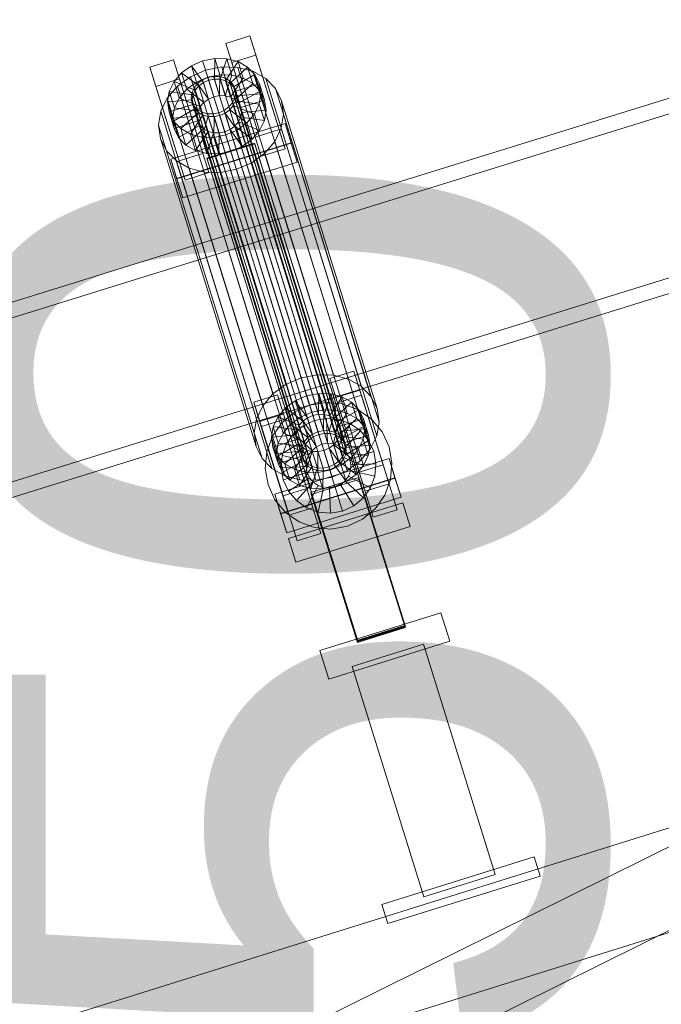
# Model space of a CAD drawing. Header units: millimetres. Extents: x -2233 to 61924, y -68080 to 6847.
# Tile 759 of 1056: x 19067 to 19324, y 1523 to 1918. Entities that reach past the tile are written whole.
import ezdxf

# ---------------------------------------------------------------- set-up
doc = ezdxf.new("R2010")
doc.units = ezdxf.units.MM
doc.layers.add('COTAS_P', color=1, linetype='Continuous', lineweight=0)
doc.layers.add('lateral_C02', color=7, linetype='Continuous', lineweight=0)
doc.dimstyles.new('R19_100', dxfattribs={"dimtxt": 250, "dimasz": 150, "dimexe": 150, "dimexo": 80, "dimgap": 100, "dimtad": 1, "dimtih": 1, "dimtoh": 1, "dimdsep": 46, "dimcen": 0.09, "dimadec": 0, "dimazin": 0, "dimtfac": 1, "dimtdec": 4, "dimtofl": 0, "dimtmove": 0, "dimatfit": 3, "dimfxl": 1, "dimtolj": 1, "dimtzin": 0, "dimarcsym": 0})

# ---------------------------------------------------------------- blocks, each defined once
blk = doc.blocks.new('DIM_R28_4')
at = {"layer": 'COTAS_P'}
for p, q in [((15248.37, 1279.09), (24311.82, 4109.09)), ((24311.82, 4109.09), (24155.23, 4107.34)), ((24311.82, 4109.09), (24182.05, 4021.43)), ((24580.07, 3250), (24311.82, 4109.09)), ((15248.37, 1279.09), (15378.14, 1366.76)), ((15248.37, 1279.09), (15404.97, 1280.85)), ((15516.62, 420), (15248.37, 1279.09))]:
    blk.add_line(p, q, dxfattribs=at)
blk.add_text('9495 P', height=250, rotation=17.3406, dxfattribs=at).set_placement((19750.29, 2789.55))
blk = doc.blocks.new('DIM_R28_20')
at = {"layer": 'COTAS_P'}
for p, q in [((19000, 2250), (19400, 2250)), ((19400, 2250), (19355, 2100)), ((19400, 0), (19400, 2250)), ((19400, 2250), (19445, 2100)), ((19400, 0), (19355, 150)), ((19400, 0), (19445, 150)), ((19000, 0), (19400, 0))]:
    blk.add_line(p, q, dxfattribs=at)
blk.add_text('2250 P', height=250, rotation=90, dxfattribs=at).set_placement((19300, 1125))

msp = doc.modelspace()

# ---------------------------------------------------------------- linework, layer by layer
at = {"layer": 'lateral_C02'}
for p, q in [((20096.643, 2125.293), (19160.686, 1834.799)), ((19162.465, 1829.068), (20098.422, 2119.563)), ((19181.088, 1769.063), (20117.046, 2059.557)), ((20118.824, 2053.827), (19182.867, 1763.333)), ((19149.359, 1908.242), (19158.904, 1911.223)), ((19158.904, 1911.223), (19161.284, 1903.554)), ((19170.655, 1873.7), (19158.904, 1911.223)), ((19151.739, 1900.573), (19149.359, 1908.242)), ((19149.359, 1908.242), (19161.109, 1870.72)), ((19118.813, 1898.705), (19128.359, 1901.685)), ((19128.359, 1901.685), (19130.739, 1894.016)), ((19140.109, 1864.163), (19128.359, 1901.685)), ((19135.472, 1899.317), (19140.008, 1901.289)), ((19140.008, 1901.289), (19144.86, 1902.249)), ((19142.456, 1893.472), (19140.008, 1901.289)), ((19140.008, 1901.289), (19142.048, 1894.716)), ((19144.754, 1893.927), (19144.86, 1902.249)), ((19144.86, 1902.249), (19149.699, 1902.131)), ((19144.86, 1902.249), (19146.901, 1895.675)), ((19147.046, 1893.871), (19149.699, 1902.131)), ((19149.176, 1893.308), (19154.195, 1900.943)), ((19149.699, 1902.131), (19154.195, 1900.943)), ((19149.699, 1902.131), (19151.739, 1895.557)), ((19161.284, 1903.554), (19151.739, 1900.573)), ((19154.195, 1900.943), (19158.04, 1898.767)), ((19154.195, 1900.943), (19156.235, 1894.37)), ((19161.284, 1903.554), (19173.035, 1866.031)), ((19121.193, 1891.036), (19118.813, 1898.705)), ((19118.813, 1898.705), (19130.564, 1861.182)), ((19131.563, 1896.468), (19135.472, 1899.317)), ((19135.098, 1894.891), (19141.161, 1897.527)), ((19140.307, 1892.538), (19135.472, 1899.317)), ((19135.472, 1899.317), (19137.512, 1892.744)), ((19141.161, 1897.527), (19147.648, 1898.81)), ((19141.161, 1897.527), (19179.416, 1774.273)), ((19147.648, 1898.81), (19154.117, 1898.653)), ((19147.648, 1898.81), (19185.903, 1775.556)), ((19150.997, 1892.277), (19158.04, 1898.767)), ((19163.489, 1863.051), (19151.739, 1900.573)), ((19154.117, 1898.653), (19160.127, 1897.065)), ((19154.117, 1898.653), (19192.372, 1775.398)), ((19158.04, 1898.767), (19160.974, 1895.751)), ((19158.04, 1898.767), (19160.08, 1892.194)), ((19160.127, 1897.065), (19165.268, 1894.156)), ((19160.127, 1897.065), (19198.382, 1773.81)), ((19130.739, 1894.016), (19121.193, 1891.036)), ((19128.546, 1892.935), (19131.563, 1896.468)), ((19129.872, 1891.082), (19135.098, 1894.891)), ((19130.739, 1894.016), (19142.489, 1856.494)), ((19138.456, 1891.188), (19131.563, 1896.468)), ((19131.563, 1896.468), (19133.603, 1889.894)), ((19135.098, 1894.891), (19173.353, 1771.637)), ((19142.048, 1894.716), (19137.512, 1892.744)), ((19138.115, 1892.284), (19139.967, 1893.634)), ((19139.967, 1893.634), (19142.116, 1894.568)), ((19139.967, 1893.634), (19184.343, 1750.658)), ((19142.456, 1893.472), (19140.307, 1892.538)), ((19146.901, 1895.675), (19142.048, 1894.716)), ((19142.048, 1894.716), (19144.496, 1886.898)), ((19142.116, 1894.568), (19144.414, 1895.022)), ((19142.116, 1894.568), (19186.491, 1751.592)), ((19144.754, 1893.927), (19142.456, 1893.472)), ((19144.496, 1886.898), (19142.456, 1893.472)), ((19144.414, 1895.022), (19146.706, 1894.966)), ((19144.414, 1895.022), (19188.79, 1752.047)), ((19147.046, 1893.871), (19144.754, 1893.927)), ((19146.795, 1887.353), (19144.754, 1893.927)), ((19146.706, 1894.966), (19148.836, 1894.404)), ((19146.706, 1894.966), (19191.082, 1751.991)), ((19146.901, 1895.675), (19146.795, 1887.353)), ((19151.739, 1895.557), (19146.901, 1895.675)), ((19149.176, 1893.308), (19147.046, 1893.871)), ((19149.087, 1887.297), (19147.046, 1893.871)), ((19148.836, 1894.404), (19150.657, 1893.373)), ((19148.836, 1894.404), (19193.211, 1751.428)), ((19151.739, 1895.557), (19149.087, 1887.297)), ((19150.997, 1892.277), (19149.176, 1893.308)), ((19151.216, 1886.735), (19149.176, 1893.308)), ((19150.657, 1893.373), (19152.047, 1891.944)), ((19150.657, 1893.373), (19195.033, 1750.398)), ((19156.235, 1894.37), (19151.216, 1886.735)), ((19156.235, 1894.37), (19151.739, 1895.557)), ((19152.387, 1890.849), (19160.974, 1895.751)), ((19160.08, 1892.194), (19156.235, 1894.37)), ((19160.974, 1895.751), (19162.795, 1892.1)), ((19160.974, 1895.751), (19163.014, 1889.177)), ((19165.268, 1894.156), (19169.189, 1890.123)), ((19165.268, 1894.156), (19203.522, 1770.901)), ((19132.944, 1853.513), (19121.193, 1891.036)), ((19125.838, 1886.359), (19129.872, 1891.082)), ((19126.627, 1888.959), (19128.546, 1892.935)), ((19137.026, 1889.515), (19128.546, 1892.935)), ((19128.546, 1892.935), (19130.586, 1886.361)), ((19129.872, 1891.082), (19168.126, 1767.827)), ((19133.603, 1889.894), (19130.586, 1886.361)), ((19137.512, 1892.744), (19133.603, 1889.894)), ((19133.603, 1889.894), (19140.496, 1884.615)), ((19135.777, 1888.727), (19136.686, 1890.61)), ((19137.026, 1889.515), (19136.117, 1887.631)), ((19136.686, 1890.61), (19138.115, 1892.284)), ((19136.686, 1890.61), (19181.062, 1747.635)), ((19138.456, 1891.188), (19137.026, 1889.515)), ((19139.067, 1882.941), (19137.026, 1889.515)), ((19137.512, 1892.744), (19142.348, 1885.964)), ((19138.115, 1892.284), (19182.491, 1749.308)), ((19140.307, 1892.538), (19138.456, 1891.188)), ((19140.496, 1884.615), (19138.456, 1891.188)), ((19142.348, 1885.964), (19140.307, 1892.538)), ((19152.387, 1890.849), (19150.997, 1892.277)), ((19153.038, 1885.704), (19150.997, 1892.277)), ((19152.047, 1891.944), (19152.91, 1890.215)), ((19152.047, 1891.944), (19196.422, 1748.969)), ((19153.25, 1889.119), (19152.387, 1890.849)), ((19154.427, 1884.275), (19152.387, 1890.849)), ((19152.91, 1890.215), (19153.187, 1888.302)), ((19197.285, 1747.239), (19152.91, 1890.215)), ((19160.08, 1892.194), (19153.038, 1885.704)), ((19162.795, 1892.1), (19153.25, 1889.119)), ((19153.25, 1889.119), (19155.29, 1882.545)), ((19153.528, 1887.207), (19153.25, 1889.119)), ((19163.014, 1889.177), (19154.427, 1884.275)), ((19163.014, 1889.177), (19160.08, 1892.194)), ((19164.836, 1885.526), (19162.795, 1892.1)), ((19162.795, 1892.1), (19163.381, 1888.062)), ((19164.836, 1885.526), (19163.014, 1889.177)), ((19169.189, 1890.123), (19171.625, 1885.242)), ((19169.189, 1890.123), (19207.444, 1766.869)), ((19123.273, 1881.043), (19125.838, 1886.359)), ((19125.838, 1886.359), (19164.093, 1763.104)), ((19125.937, 1884.811), (19126.627, 1888.959)), ((19135.791, 1885.666), (19125.937, 1884.811)), ((19136.117, 1887.631), (19126.627, 1888.959)), ((19126.627, 1888.959), (19128.667, 1882.385)), ((19130.586, 1886.361), (19128.667, 1882.385)), ((19130.586, 1886.361), (19139.067, 1882.941)), ((19135.451, 1886.762), (19135.777, 1888.727)), ((19135.728, 1884.85), (19135.451, 1886.762)), ((19135.451, 1886.762), (19179.826, 1743.787)), ((19135.777, 1888.727), (19180.153, 1745.751)), ((19136.117, 1887.631), (19135.791, 1885.666)), ((19137.831, 1879.093), (19135.791, 1885.666)), ((19135.791, 1885.666), (19136.068, 1883.754)), ((19138.158, 1881.058), (19136.117, 1887.631)), ((19140.496, 1884.615), (19142.348, 1885.964)), ((19142.348, 1885.964), (19144.496, 1886.898)), ((19144.496, 1886.898), (19146.795, 1887.353)), ((19146.795, 1887.353), (19149.087, 1887.297)), ((19149.087, 1887.297), (19151.216, 1886.735)), ((19151.216, 1886.735), (19153.038, 1885.704)), ((19152.861, 1886.337), (19151.952, 1884.454)), ((19152.292, 1883.359), (19153.201, 1885.242)), ((19153.187, 1888.302), (19152.861, 1886.337)), ((19152.861, 1886.337), (19197.236, 1743.362)), ((19153.038, 1885.704), (19154.427, 1884.275)), ((19153.187, 1888.302), (19197.563, 1745.327)), ((19153.201, 1885.242), (19153.528, 1887.207)), ((19153.201, 1885.242), (19162.691, 1883.915)), ((19155.241, 1878.668), (19153.201, 1885.242)), ((19153.528, 1887.207), (19163.381, 1888.062)), ((19155.568, 1880.633), (19153.528, 1887.207)), ((19155.29, 1882.545), (19164.836, 1885.526)), ((19163.381, 1888.062), (19162.691, 1883.915)), ((19163.381, 1888.062), (19165.422, 1881.489)), ((19165.422, 1881.489), (19164.836, 1885.526)), ((19171.625, 1885.242), (19172.408, 1879.845)), ((19209.88, 1761.988), (19171.625, 1885.242)), ((19125.937, 1884.811), (19127.977, 1878.237)), ((19126.523, 1880.774), (19125.937, 1884.811)), ((19136.068, 1883.754), (19126.523, 1880.774)), ((19128.667, 1882.385), (19127.977, 1878.237)), ((19136.931, 1882.025), (19128.344, 1877.122)), ((19128.667, 1882.385), (19138.158, 1881.058)), ((19136.591, 1883.12), (19135.728, 1884.85)), ((19135.728, 1884.85), (19180.104, 1741.874)), ((19138.108, 1877.181), (19136.068, 1883.754)), ((19136.068, 1883.754), (19136.931, 1882.025)), ((19137.981, 1881.691), (19136.591, 1883.12)), ((19136.591, 1883.12), (19180.967, 1740.145)), ((19138.971, 1875.451), (19136.931, 1882.025)), ((19136.931, 1882.025), (19138.321, 1880.596)), ((19139.802, 1880.661), (19137.981, 1881.691)), ((19137.981, 1881.691), (19182.356, 1738.716)), ((19138.158, 1881.058), (19139.067, 1882.941)), ((19139.067, 1882.941), (19140.496, 1884.615)), ((19148.671, 1881.431), (19146.522, 1880.497)), ((19150.523, 1882.78), (19148.671, 1881.431)), ((19148.671, 1881.431), (19193.046, 1738.455)), ((19149.011, 1880.335), (19150.863, 1881.685)), ((19151.952, 1884.454), (19150.523, 1882.78)), ((19150.523, 1882.78), (19194.898, 1739.805)), ((19150.863, 1881.685), (19152.292, 1883.359)), ((19150.863, 1881.685), (19157.755, 1876.405)), ((19152.903, 1875.111), (19150.863, 1881.685)), ((19151.952, 1884.454), (19196.327, 1741.479)), ((19152.292, 1883.359), (19160.772, 1879.938)), ((19154.332, 1876.785), (19152.292, 1883.359)), ((19154.427, 1884.275), (19155.29, 1882.545)), ((19155.29, 1882.545), (19155.568, 1880.633)), ((19165.422, 1881.489), (19155.568, 1880.633)), ((19162.691, 1883.915), (19160.772, 1879.938)), ((19162.691, 1883.915), (19164.732, 1877.341)), ((19164.732, 1877.341), (19165.422, 1881.489)), ((19122.351, 1875.498), (19123.273, 1881.043)), ((19123.273, 1881.043), (19161.528, 1757.789)), ((19126.523, 1880.774), (19128.563, 1874.2)), ((19128.344, 1877.122), (19126.523, 1880.774)), ((19127.977, 1878.237), (19137.831, 1879.093)), ((19127.977, 1878.237), (19128.563, 1874.2)), ((19138.321, 1880.596), (19131.278, 1874.106)), ((19140.142, 1879.565), (19135.124, 1871.93)), ((19137.831, 1879.093), (19138.158, 1881.058)), ((19138.108, 1877.181), (19137.831, 1879.093)), ((19140.361, 1874.022), (19138.321, 1880.596)), ((19138.321, 1880.596), (19140.142, 1879.565)), ((19142.272, 1879.002), (19139.619, 1870.742)), ((19141.932, 1880.098), (19139.802, 1880.661)), ((19139.802, 1880.661), (19184.178, 1737.685)), ((19142.183, 1872.991), (19140.142, 1879.565)), ((19140.142, 1879.565), (19142.272, 1879.002)), ((19144.224, 1880.042), (19141.932, 1880.098)), ((19141.932, 1880.098), (19186.307, 1737.123)), ((19144.312, 1872.429), (19142.272, 1879.002)), ((19142.272, 1879.002), (19144.564, 1878.947)), ((19146.522, 1880.497), (19144.224, 1880.042)), ((19144.224, 1880.042), (19188.599, 1737.067)), ((19144.564, 1878.947), (19144.458, 1870.624)), ((19144.564, 1878.947), (19146.862, 1879.401)), ((19146.604, 1872.373), (19144.564, 1878.947)), ((19146.522, 1880.497), (19190.898, 1737.521)), ((19146.862, 1879.401), (19149.011, 1880.335)), ((19146.862, 1879.401), (19149.31, 1871.584)), ((19148.903, 1872.828), (19146.862, 1879.401)), ((19149.011, 1880.335), (19153.846, 1873.556)), ((19151.051, 1873.762), (19149.011, 1880.335)), ((19155.241, 1878.668), (19154.332, 1876.785)), ((19155.568, 1880.633), (19155.241, 1878.668)), ((19164.732, 1877.341), (19155.241, 1878.668)), ((19160.772, 1879.938), (19157.755, 1876.405)), ((19160.772, 1879.938), (19162.813, 1873.365)), ((19162.813, 1873.365), (19164.732, 1877.341)), ((19172.408, 1879.845), (19171.486, 1874.3)), ((19172.408, 1879.845), (19210.663, 1756.591)), ((19123.134, 1870.101), (19122.351, 1875.498)), ((19122.351, 1875.498), (19160.605, 1752.244)), ((19127.21, 1861.852), (19173.029, 1876.158)), ((19128.344, 1877.122), (19130.385, 1870.549)), ((19131.278, 1874.106), (19128.344, 1877.122)), ((19128.563, 1874.2), (19138.108, 1877.181)), ((19128.563, 1874.2), (19130.385, 1870.549)), ((19130.385, 1870.549), (19138.971, 1875.451)), ((19131.278, 1874.106), (19133.318, 1867.532)), ((19135.124, 1871.93), (19131.278, 1874.106)), ((19133.318, 1867.532), (19140.361, 1874.022)), ((19138.971, 1875.451), (19138.108, 1877.181)), ((19140.361, 1874.022), (19138.971, 1875.451)), ((19142.183, 1872.991), (19140.361, 1874.022)), ((19151.051, 1873.762), (19148.903, 1872.828)), ((19153.846, 1873.556), (19149.31, 1871.584)), ((19152.903, 1875.111), (19151.051, 1873.762)), ((19155.886, 1866.982), (19151.051, 1873.762)), ((19154.332, 1876.785), (19152.903, 1875.111)), ((19159.796, 1869.832), (19152.903, 1875.111)), ((19157.755, 1876.405), (19153.846, 1873.556)), ((19153.846, 1873.556), (19155.886, 1866.982)), ((19162.813, 1873.365), (19154.332, 1876.785)), ((19157.755, 1876.405), (19159.796, 1869.832)), ((19159.796, 1869.832), (19162.813, 1873.365)), ((19170.655, 1873.7), (19161.109, 1870.72)), ((19171.486, 1874.3), (19168.92, 1868.985)), ((19173.035, 1866.031), (19170.655, 1873.7)), ((19171.486, 1874.3), (19209.74, 1751.046)), ((19173.029, 1876.158), (19175.409, 1868.489)), ((19175.477, 1868.341), (19173.029, 1876.158)), ((19125.569, 1865.22), (19123.134, 1870.101)), ((19123.134, 1870.101), (19161.389, 1746.847)), ((19130.385, 1870.549), (19133.318, 1867.532)), ((19135.124, 1871.93), (19137.164, 1865.356)), ((19139.619, 1870.742), (19135.124, 1871.93)), ((19137.164, 1865.356), (19142.183, 1872.991)), ((19139.619, 1870.742), (19141.659, 1864.169)), ((19144.458, 1870.624), (19139.619, 1870.742)), ((19141.659, 1864.169), (19144.312, 1872.429)), ((19144.312, 1872.429), (19142.183, 1872.991)), ((19146.604, 1872.373), (19144.312, 1872.429)), ((19149.31, 1871.584), (19144.458, 1870.624)), ((19144.458, 1870.624), (19146.498, 1864.051)), ((19146.498, 1864.051), (19146.604, 1872.373)), ((19148.903, 1872.828), (19146.604, 1872.373)), ((19151.351, 1865.01), (19148.903, 1872.828)), ((19149.31, 1871.584), (19151.351, 1865.01)), ((19155.886, 1866.982), (19159.796, 1869.832)), ((19161.109, 1870.72), (19163.489, 1863.051)), ((19175.409, 1868.489), (19129.591, 1854.182)), ((19175.477, 1868.341), (19129.658, 1854.034)), ((19133.318, 1867.532), (19137.164, 1865.356)), ((19137.164, 1865.356), (19141.659, 1864.169)), ((19141.726, 1862.311), (19160.817, 1868.273)), ((19160.893, 1868.029), (19141.802, 1862.068)), ((19151.351, 1865.01), (19155.886, 1866.982)), ((19160.817, 1868.273), (19160.893, 1868.029)), ((19221.21, 1674.868), (19160.817, 1868.273)), ((19160.893, 1868.029), (19221.286, 1674.624)), ((19163.489, 1863.051), (19173.035, 1866.031)), ((19168.92, 1868.985), (19164.887, 1864.262)), ((19168.92, 1868.985), (19207.175, 1745.73)), ((19175.409, 1868.489), (19177.857, 1860.672)), ((19177.857, 1860.672), (19175.477, 1868.341)), ((19129.491, 1861.188), (19125.569, 1865.22)), ((19125.569, 1865.22), (19163.824, 1741.966)), ((19129.591, 1854.182), (19127.21, 1861.852)), ((19127.21, 1861.852), (19129.658, 1854.034)), ((19140.109, 1864.163), (19130.564, 1861.182)), ((19142.489, 1856.494), (19140.109, 1864.163)), ((19141.659, 1864.169), (19146.498, 1864.051)), ((19141.802, 1862.068), (19141.726, 1862.311)), ((19202.119, 1668.906), (19141.726, 1862.311)), ((19202.195, 1668.663), (19141.802, 1862.068)), ((19146.498, 1864.051), (19151.351, 1865.01)), ((19164.887, 1864.262), (19159.661, 1860.452)), ((19164.887, 1864.262), (19203.142, 1741.007)), ((19134.632, 1858.279), (19129.491, 1861.188)), ((19129.491, 1861.188), (19167.746, 1737.933)), ((19130.564, 1861.182), (19132.944, 1853.513)), ((19132.039, 1846.365), (19177.857, 1860.672)), ((19140.642, 1856.691), (19134.632, 1858.279)), ((19134.632, 1858.279), (19172.887, 1735.024)), ((19153.597, 1857.816), (19147.11, 1856.533)), ((19159.661, 1860.452), (19153.597, 1857.816)), ((19153.597, 1857.816), (19191.852, 1734.562)), ((19159.661, 1860.452), (19197.915, 1737.198)), ((19132.039, 1846.365), (19129.591, 1854.182)), ((19129.658, 1854.034), (19132.039, 1846.365)), ((19132.944, 1853.513), (19142.489, 1856.494)), ((19147.11, 1856.533), (19140.642, 1856.691)), ((19140.642, 1856.691), (19178.896, 1733.436)), ((19147.11, 1856.533), (19185.365, 1733.279)), ((19160.686, 1834.799), (18224.729, 1544.304)), ((19181.088, 1769.063), (19160.686, 1834.799)), ((19160.686, 1834.799), (19162.465, 1829.068)), ((18226.507, 1538.574), (19162.465, 1829.068)), ((19162.465, 1829.068), (19182.867, 1763.333)), ((19185.903, 1775.556), (19179.416, 1774.273)), ((19192.372, 1775.398), (19185.903, 1775.556)), ((19191.014, 1774.032), (19200.559, 1777.012)), ((19198.382, 1773.81), (19192.372, 1775.398)), ((19200.559, 1777.012), (19202.94, 1769.343)), ((19212.31, 1739.49), (19200.559, 1777.012)), ((19173.353, 1771.637), (19168.126, 1767.827)), ((19179.416, 1774.273), (19173.353, 1771.637)), ((19193.394, 1766.363), (19191.014, 1774.032)), ((19191.014, 1774.032), (19202.764, 1736.509)), ((19203.522, 1770.901), (19198.382, 1773.81)), ((19207.444, 1766.869), (19203.522, 1770.901)), ((18245.131, 1478.568), (19181.088, 1769.063)), ((19160.468, 1764.494), (19170.014, 1767.475)), ((19168.126, 1767.827), (19164.093, 1763.104)), ((19170.014, 1767.475), (19172.394, 1759.806)), ((19181.764, 1729.952), (19170.014, 1767.475)), ((19177.127, 1765.107), (19181.663, 1767.079)), ((19181.663, 1767.079), (19186.515, 1768.038)), ((19184.111, 1759.261), (19181.663, 1767.079)), ((19181.663, 1767.079), (19183.703, 1760.505)), ((19186.41, 1759.716), (19186.515, 1768.038)), ((19186.515, 1768.038), (19191.354, 1767.92)), ((19186.515, 1768.038), (19188.556, 1761.465)), ((19188.702, 1759.66), (19191.354, 1767.92)), ((19191.354, 1767.92), (19195.85, 1766.733)), ((19191.354, 1767.92), (19193.395, 1761.347)), ((19202.94, 1769.343), (19193.394, 1766.363)), ((19194.082, 1764.32), (19203.628, 1767.301)), ((19202.94, 1769.343), (19214.69, 1731.821)), ((19217.934, 1721.482), (19203.628, 1767.301)), ((19209.88, 1761.988), (19207.444, 1766.869)), ((19182.867, 1763.333), (18246.91, 1472.838)), ((19162.848, 1756.825), (19160.468, 1764.494)), ((19160.468, 1764.494), (19172.219, 1726.972)), ((19164.093, 1763.104), (19161.528, 1757.789)), ((19173.218, 1762.257), (19177.127, 1765.107)), ((19176.85, 1760.547), (19182.867, 1763.333)), ((19181.963, 1758.327), (19177.127, 1765.107)), ((19177.127, 1765.107), (19179.168, 1758.533)), ((19182.867, 1763.333), (19189.4, 1764.466)), ((19189.4, 1764.466), (19196.004, 1763.87)), ((19190.831, 1759.098), (19195.85, 1766.733)), ((19192.653, 1758.067), (19199.695, 1764.557)), ((19205.145, 1728.84), (19193.394, 1766.363)), ((19194.082, 1764.32), (19208.389, 1718.502)), ((19195.85, 1766.733), (19199.695, 1764.557)), ((19195.85, 1766.733), (19197.89, 1760.159)), ((19196.004, 1763.87), (19202.229, 1761.584)), ((19199.695, 1764.557), (19202.629, 1761.54)), ((19199.695, 1764.557), (19201.735, 1757.983)), ((19172.394, 1759.806), (19162.848, 1756.825)), ((19170.201, 1758.724), (19173.218, 1762.257)), ((19171.759, 1756.299), (19176.85, 1760.547)), ((19172.394, 1759.806), (19184.145, 1722.283)), ((19180.111, 1756.978), (19173.218, 1762.257)), ((19173.218, 1762.257), (19175.258, 1755.684)), ((19183.703, 1760.505), (19179.168, 1758.533)), ((19184.111, 1759.261), (19181.963, 1758.327)), ((19188.556, 1761.465), (19183.703, 1760.505)), ((19183.703, 1760.505), (19186.151, 1752.688)), ((19186.41, 1759.716), (19184.111, 1759.261)), ((19186.151, 1752.688), (19184.111, 1759.261)), ((19188.702, 1759.66), (19186.41, 1759.716)), ((19188.45, 1753.142), (19186.41, 1759.716)), ((19188.556, 1761.465), (19188.45, 1753.142)), ((19193.395, 1761.347), (19188.556, 1761.465)), ((19190.831, 1759.098), (19188.702, 1759.66)), ((19190.742, 1753.087), (19188.702, 1759.66)), ((19193.395, 1761.347), (19190.742, 1753.087)), ((19192.653, 1758.067), (19190.831, 1759.098)), ((19192.871, 1752.524), (19190.831, 1759.098)), ((19197.89, 1760.159), (19192.871, 1752.524)), ((19197.89, 1760.159), (19193.395, 1761.347)), ((19194.042, 1756.638), (19202.629, 1761.54)), ((19201.735, 1757.983), (19197.89, 1760.159)), ((19202.229, 1761.584), (19207.65, 1757.766)), ((19202.629, 1761.54), (19204.451, 1757.889)), ((19202.629, 1761.54), (19204.669, 1754.967)), ((19210.663, 1756.591), (19209.88, 1761.988)), ((19161.528, 1757.789), (19160.605, 1752.244)), ((19174.599, 1719.303), (19162.848, 1756.825)), ((19163.537, 1754.783), (19173.082, 1757.763)), ((19167.94, 1750.878), (19171.759, 1756.299)), ((19168.282, 1754.748), (19170.201, 1758.724)), ((19178.682, 1755.304), (19170.201, 1758.724)), ((19170.201, 1758.724), (19172.241, 1752.15)), ((19175.258, 1755.684), (19172.241, 1752.15)), ((19187.389, 1711.945), (19173.082, 1757.763)), ((19179.168, 1758.533), (19175.258, 1755.684)), ((19175.258, 1755.684), (19182.151, 1750.404)), ((19176.465, 1751.962), (19180.273, 1755.14)), ((19178.682, 1755.304), (19177.773, 1753.421)), ((19180.111, 1756.978), (19178.682, 1755.304)), ((19180.722, 1748.73), (19178.682, 1755.304)), ((19179.168, 1758.533), (19184.003, 1751.754)), ((19181.963, 1758.327), (19180.111, 1756.978)), ((19182.151, 1750.404), (19180.111, 1756.978)), ((19180.273, 1755.14), (19184.775, 1757.223)), ((19185.623, 1746.691), (19180.273, 1755.14)), ((19184.003, 1751.754), (19181.963, 1758.327)), ((19184.775, 1757.223), (19189.662, 1758.071)), ((19187.755, 1747.678), (19184.775, 1757.223)), ((19190.07, 1748.079), (19189.662, 1758.071)), ((19189.662, 1758.071), (19194.601, 1757.625)), ((19192.41, 1747.868), (19194.601, 1757.625)), ((19194.042, 1756.638), (19192.653, 1758.067)), ((19194.693, 1751.493), (19192.653, 1758.067)), ((19194.905, 1754.908), (19194.042, 1756.638)), ((19196.082, 1750.064), (19194.042, 1756.638)), ((19194.601, 1757.625), (19199.258, 1755.916)), ((19194.615, 1747.058), (19199.258, 1755.916)), ((19201.735, 1757.983), (19194.693, 1751.493)), ((19204.451, 1757.889), (19194.905, 1754.908)), ((19204.669, 1754.967), (19196.082, 1750.064)), ((19199.258, 1755.916), (19203.313, 1753.059)), ((19204.669, 1754.967), (19201.735, 1757.983)), ((19206.491, 1751.315), (19204.451, 1757.889)), ((19204.451, 1757.889), (19205.036, 1753.852)), ((19206.491, 1751.315), (19204.669, 1754.967)), ((19207.65, 1757.766), (19211.898, 1752.675)), ((19209.74, 1751.046), (19210.663, 1756.591)), ((19160.605, 1752.244), (19161.389, 1746.847)), ((19163.537, 1754.783), (19177.843, 1708.964)), ((19167.592, 1750.6), (19168.282, 1754.748)), ((19177.446, 1751.456), (19167.592, 1750.6)), ((19177.773, 1753.421), (19168.282, 1754.748)), ((19168.282, 1754.748), (19170.322, 1748.174)), ((19172.241, 1752.15), (19170.322, 1748.174)), ((19172.241, 1752.15), (19180.722, 1748.73)), ((19173.609, 1747.907), (19176.465, 1751.962)), ((19183.819, 1745.186), (19176.465, 1751.962)), ((19177.773, 1753.421), (19177.446, 1751.456)), ((19179.486, 1744.882), (19177.446, 1751.456)), ((19177.446, 1751.456), (19177.723, 1749.544)), ((19179.813, 1746.847), (19177.773, 1753.421)), ((19182.151, 1750.404), (19184.003, 1751.754)), ((19184.003, 1751.754), (19186.151, 1752.688)), ((19186.491, 1751.592), (19184.343, 1750.658)), ((19186.151, 1752.688), (19188.45, 1753.142)), ((19188.79, 1752.047), (19186.491, 1751.592)), ((19188.45, 1753.142), (19190.742, 1753.087)), ((19191.082, 1751.991), (19188.79, 1752.047)), ((19190.742, 1753.087), (19192.871, 1752.524)), ((19193.211, 1751.428), (19191.082, 1751.991)), ((19192.871, 1752.524), (19194.693, 1751.493)), ((19195.033, 1750.398), (19193.211, 1751.428)), ((19193.947, 1749.148), (19194.856, 1751.031)), ((19194.693, 1751.493), (19196.082, 1750.064)), ((19194.856, 1751.031), (19195.183, 1752.996)), ((19194.856, 1751.031), (19204.346, 1749.704)), ((19196.896, 1744.458), (19194.856, 1751.031)), ((19194.905, 1754.908), (19196.945, 1748.335)), ((19195.183, 1752.996), (19194.905, 1754.908)), ((19195.183, 1752.996), (19205.036, 1753.852)), ((19197.223, 1746.423), (19195.183, 1752.996)), ((19196.536, 1745.706), (19203.313, 1753.059)), ((19196.945, 1748.335), (19206.491, 1751.315)), ((19203.313, 1753.059), (19206.49, 1749.251)), ((19205.036, 1753.852), (19204.346, 1749.704)), ((19205.036, 1753.852), (19207.077, 1747.278)), ((19207.077, 1747.278), (19206.491, 1751.315)), ((19207.175, 1745.73), (19209.74, 1751.046)), ((19211.898, 1752.675), (19214.683, 1746.658)), ((19165.655, 1744.654), (19167.94, 1750.878)), ((19167.592, 1750.6), (19169.632, 1744.027)), ((19168.178, 1746.563), (19167.592, 1750.6)), ((19177.723, 1749.544), (19168.178, 1746.563)), ((19170.322, 1748.174), (19169.632, 1744.027)), ((19178.586, 1747.814), (19170, 1742.912)), ((19170.322, 1748.174), (19179.813, 1746.847)), ((19171.899, 1743.251), (19173.609, 1747.907)), ((19182.466, 1743.265), (19173.609, 1747.907)), ((19179.764, 1742.97), (19177.723, 1749.544)), ((19177.723, 1749.544), (19178.586, 1747.814)), ((19180.626, 1741.24), (19178.586, 1747.814)), ((19178.586, 1747.814), (19179.976, 1746.385)), ((19179.813, 1746.847), (19180.722, 1748.73)), ((19181.062, 1747.635), (19180.153, 1745.751)), ((19180.722, 1748.73), (19182.151, 1750.404)), ((19182.491, 1749.308), (19181.062, 1747.635)), ((19184.343, 1750.658), (19182.491, 1749.308)), ((19185.623, 1746.691), (19187.755, 1747.678)), ((19187.755, 1747.678), (19190.07, 1748.079)), ((19190.07, 1748.079), (19192.41, 1747.868)), ((19190.666, 1746.125), (19192.518, 1747.474)), ((19192.41, 1747.868), (19194.615, 1747.058)), ((19192.518, 1747.474), (19193.947, 1749.148)), ((19192.518, 1747.474), (19199.411, 1742.195)), ((19194.558, 1740.901), (19192.518, 1747.474)), ((19193.947, 1749.148), (19202.428, 1745.728)), ((19195.987, 1742.574), (19193.947, 1749.148)), ((19194.615, 1747.058), (19196.536, 1745.706)), ((19196.422, 1748.969), (19195.033, 1750.398)), ((19196.082, 1750.064), (19196.945, 1748.335)), ((19197.285, 1747.239), (19196.422, 1748.969)), ((19196.945, 1748.335), (19197.223, 1746.423)), ((19207.077, 1747.278), (19197.223, 1746.423)), ((19197.563, 1745.327), (19197.285, 1747.239)), ((19198.041, 1743.902), (19206.49, 1749.251)), ((19204.346, 1749.704), (19202.428, 1745.728)), ((19204.346, 1749.704), (19206.387, 1743.13)), ((19206.387, 1743.13), (19207.077, 1747.278)), ((19206.49, 1749.251), (19208.574, 1744.75)), ((19161.389, 1746.847), (19163.824, 1741.966)), ((19165.059, 1738.05), (19165.655, 1744.654)), ((19168.178, 1746.563), (19170.218, 1739.989)), ((19170, 1742.912), (19168.178, 1746.563)), ((19169.632, 1744.027), (19179.486, 1744.882)), ((19169.632, 1744.027), (19170.218, 1739.989)), ((19171.453, 1738.311), (19171.899, 1743.251)), ((19181.656, 1741.059), (19171.899, 1743.251)), ((19179.976, 1746.385), (19172.933, 1739.895)), ((19181.797, 1745.354), (19176.779, 1737.719)), ((19179.486, 1744.882), (19179.813, 1746.847)), ((19179.764, 1742.97), (19179.486, 1744.882)), ((19180.153, 1745.751), (19179.826, 1743.787)), ((19179.826, 1743.787), (19180.104, 1741.874)), ((19182.016, 1739.812), (19179.976, 1746.385)), ((19179.976, 1746.385), (19181.797, 1745.354)), ((19183.927, 1744.792), (19181.274, 1736.532)), ((19181.656, 1741.059), (19182.466, 1743.265)), ((19183.838, 1738.781), (19181.797, 1745.354)), ((19181.797, 1745.354), (19183.927, 1744.792)), ((19182.466, 1743.265), (19183.819, 1745.186)), ((19183.819, 1745.186), (19185.623, 1746.691)), ((19185.967, 1738.218), (19183.927, 1744.792)), ((19183.927, 1744.792), (19186.219, 1744.736)), ((19186.219, 1744.736), (19186.113, 1736.414)), ((19186.219, 1744.736), (19188.517, 1745.191)), ((19188.259, 1738.162), (19186.219, 1744.736)), ((19188.517, 1745.191), (19190.666, 1746.125)), ((19188.517, 1745.191), (19190.965, 1737.373)), ((19190.558, 1738.617), (19188.517, 1745.191)), ((19190.666, 1746.125), (19195.501, 1739.345)), ((19192.706, 1739.551), (19190.666, 1746.125)), ((19196.896, 1744.458), (19195.987, 1742.574)), ((19196.327, 1741.479), (19197.236, 1743.362)), ((19196.536, 1745.706), (19198.041, 1743.902)), ((19197.223, 1746.423), (19196.896, 1744.458)), ((19206.387, 1743.13), (19196.896, 1744.458)), ((19197.236, 1743.362), (19197.563, 1745.327)), ((19198.041, 1743.902), (19199.029, 1741.769)), ((19208.574, 1744.75), (19199.029, 1741.769)), ((19202.428, 1745.728), (19199.411, 1742.195)), ((19202.428, 1745.728), (19204.468, 1739.154)), ((19203.142, 1741.007), (19207.175, 1745.73)), ((19204.468, 1739.154), (19206.387, 1743.13)), ((19208.574, 1744.75), (19209.422, 1739.863)), ((19214.683, 1746.658), (19215.816, 1740.124)), ((19163.824, 1741.966), (19167.746, 1737.933)), ((19168.865, 1727.641), (19214.684, 1741.948)), ((19170, 1742.912), (19172.04, 1736.338)), ((19172.933, 1739.895), (19170, 1742.912)), ((19170.218, 1739.989), (19179.764, 1742.97)), ((19170.218, 1739.989), (19172.04, 1736.338)), ((19172.04, 1736.338), (19180.626, 1741.24)), ((19172.933, 1739.895), (19174.973, 1733.322)), ((19176.779, 1737.719), (19172.933, 1739.895)), ((19174.973, 1733.322), (19182.016, 1739.812)), ((19180.626, 1741.24), (19179.764, 1742.97)), ((19180.104, 1741.874), (19180.967, 1740.145)), ((19182.016, 1739.812), (19180.626, 1741.24)), ((19180.967, 1740.145), (19182.356, 1738.716)), ((19181.445, 1738.719), (19181.656, 1741.059)), ((19183.838, 1738.781), (19182.016, 1739.812)), ((19192.706, 1739.551), (19190.558, 1738.617)), ((19195.501, 1739.345), (19190.965, 1737.373)), ((19194.558, 1740.901), (19192.706, 1739.551)), ((19197.541, 1732.772), (19192.706, 1739.551)), ((19193.046, 1738.455), (19194.898, 1739.805)), ((19195.987, 1742.574), (19194.558, 1740.901)), ((19201.451, 1735.621), (19194.558, 1740.901)), ((19194.898, 1739.805), (19196.327, 1741.479)), ((19199.411, 1742.195), (19195.501, 1739.345)), ((19195.501, 1739.345), (19197.541, 1732.772)), ((19204.468, 1739.154), (19195.987, 1742.574)), ((19197.915, 1737.198), (19203.142, 1741.007)), ((19199.029, 1741.769), (19199.43, 1739.455)), ((19199.43, 1739.455), (19199.219, 1737.115)), ((19199.411, 1742.195), (19201.451, 1735.621)), ((19199.43, 1739.455), (19209.422, 1739.863)), ((19201.451, 1735.621), (19204.468, 1739.154)), ((19212.31, 1739.49), (19202.764, 1736.509)), ((19209.422, 1739.863), (19208.976, 1734.923)), ((19214.69, 1731.821), (19212.31, 1739.49)), ((19214.684, 1741.948), (19217.064, 1734.278)), ((19217.132, 1734.13), (19214.684, 1741.948)), ((19215.816, 1740.124), (19215.22, 1733.52)), ((19166.192, 1731.516), (19165.059, 1738.05)), ((19167.746, 1737.933), (19172.887, 1735.024)), ((19181.445, 1738.719), (19171.453, 1738.311)), ((19172.301, 1733.424), (19171.453, 1738.311)), ((19172.04, 1736.338), (19174.973, 1733.322)), ((19181.847, 1736.405), (19172.301, 1733.424)), ((19176.779, 1737.719), (19178.819, 1731.146)), ((19181.274, 1736.532), (19176.779, 1737.719)), ((19178.819, 1731.146), (19183.838, 1738.781)), ((19181.274, 1736.532), (19183.314, 1729.958)), ((19186.113, 1736.414), (19181.274, 1736.532)), ((19181.847, 1736.405), (19181.445, 1738.719)), ((19182.834, 1734.272), (19181.847, 1736.405)), ((19182.356, 1738.716), (19184.178, 1737.685)), ((19183.314, 1729.958), (19185.967, 1738.218)), ((19185.967, 1738.218), (19183.838, 1738.781)), ((19184.178, 1737.685), (19186.307, 1737.123)), ((19188.259, 1738.162), (19185.967, 1738.218)), ((19190.965, 1737.373), (19186.113, 1736.414)), ((19186.113, 1736.414), (19188.153, 1729.84)), ((19186.307, 1737.123), (19188.599, 1737.067)), ((19188.153, 1729.84), (19188.259, 1738.162)), ((19190.558, 1738.617), (19188.259, 1738.162)), ((19188.599, 1737.067), (19190.898, 1737.521)), ((19193.006, 1730.8), (19190.558, 1738.617)), ((19190.898, 1737.521), (19193.046, 1738.455)), ((19190.965, 1737.373), (19193.006, 1730.8)), ((19191.852, 1734.562), (19197.915, 1737.198)), ((19197.541, 1732.772), (19201.451, 1735.621)), ((19199.219, 1737.115), (19198.409, 1734.909)), ((19199.219, 1737.115), (19208.976, 1734.923)), ((19202.764, 1736.509), (19205.145, 1728.84)), ((19168.978, 1725.499), (19166.192, 1731.516)), ((19217.064, 1734.278), (19171.246, 1719.972)), ((19217.132, 1734.13), (19171.314, 1719.824)), ((19174.385, 1728.923), (19172.301, 1733.424)), ((19172.887, 1735.024), (19178.896, 1733.436)), ((19182.834, 1734.272), (19174.385, 1728.923)), ((19174.973, 1733.322), (19178.819, 1731.146)), ((19184.339, 1732.468), (19177.562, 1725.114)), ((19178.896, 1733.436), (19185.365, 1733.279)), ((19184.339, 1732.468), (19182.834, 1734.272)), ((19183.296, 1728.375), (19202.386, 1734.337)), ((19202.634, 1733.544), (19183.543, 1727.582)), ((19186.26, 1731.115), (19184.339, 1732.468)), ((19185.365, 1733.279), (19191.852, 1734.562)), ((19193.006, 1730.8), (19197.541, 1732.772)), ((19195.252, 1731.483), (19193.12, 1730.496)), ((19197.056, 1732.988), (19195.252, 1731.483)), ((19195.252, 1731.483), (19200.602, 1723.034)), ((19198.409, 1734.909), (19197.056, 1732.988)), ((19197.056, 1732.988), (19204.41, 1726.212)), ((19198.409, 1734.909), (19207.266, 1730.267)), ((19202.386, 1734.337), (19202.634, 1733.544)), ((19220.895, 1675.071), (19202.386, 1734.337)), ((19202.634, 1733.544), (19221.143, 1674.279)), ((19205.145, 1728.84), (19214.69, 1731.821)), ((19208.976, 1734.923), (19207.266, 1730.267)), ((19215.22, 1733.52), (19212.935, 1727.296)), ((19217.064, 1734.278), (19219.512, 1726.461)), ((19219.512, 1726.461), (19217.132, 1734.13)), ((19171.246, 1719.972), (19168.865, 1727.641)), ((19168.865, 1727.641), (19171.314, 1719.824)), ((19181.764, 1729.952), (19172.219, 1726.972)), ((19177.562, 1725.114), (19174.385, 1728.923)), ((19178.819, 1731.146), (19183.314, 1729.958)), ((19186.26, 1731.115), (19181.617, 1722.258)), ((19184.145, 1722.283), (19181.764, 1729.952)), ((19183.543, 1727.582), (19183.296, 1728.375)), ((19201.805, 1669.109), (19183.296, 1728.375)), ((19183.314, 1729.958), (19188.153, 1729.84)), ((19202.052, 1668.316), (19183.543, 1727.582)), ((19188.465, 1730.306), (19186.26, 1731.115)), ((19188.465, 1730.306), (19186.274, 1720.549)), ((19188.153, 1729.84), (19193.006, 1730.8)), ((19190.805, 1730.094), (19188.465, 1730.306)), ((19193.12, 1730.496), (19190.805, 1730.094)), ((19190.805, 1730.094), (19191.214, 1720.103)), ((19193.12, 1730.496), (19196.101, 1720.951)), ((19207.266, 1730.267), (19204.41, 1726.212)), ((19173.226, 1720.408), (19168.978, 1725.499)), ((19172.219, 1726.972), (19174.599, 1719.303)), ((19173.694, 1712.155), (19219.512, 1726.461)), ((19174.384, 1709.979), (19220.202, 1724.286)), ((19181.617, 1722.258), (19177.562, 1725.114)), ((19204.41, 1726.212), (19200.602, 1723.034)), ((19212.935, 1727.296), (19209.117, 1721.875)), ((19223.182, 1714.74), (19220.202, 1724.286)), ((19173.694, 1712.155), (19171.246, 1719.972)), ((19171.314, 1719.824), (19173.694, 1712.155)), ((19178.647, 1716.59), (19173.226, 1720.408)), ((19174.599, 1719.303), (19184.145, 1722.283)), ((19186.274, 1720.549), (19181.617, 1722.258)), ((19191.214, 1720.103), (19186.274, 1720.549)), ((19206.838, 1720.113), (19187.747, 1714.152)), ((19196.101, 1720.951), (19191.214, 1720.103)), ((19200.602, 1723.034), (19196.101, 1720.951)), ((19209.117, 1721.875), (19204.025, 1717.627)), ((19206.838, 1720.113), (19221.025, 1674.676)), ((19208.389, 1718.502), (19217.934, 1721.482)), ((19184.871, 1714.304), (19178.647, 1716.59)), ((19204.025, 1717.627), (19198.008, 1714.841)), ((19177.364, 1700.434), (19223.182, 1714.74)), ((19177.843, 1708.964), (19187.389, 1711.945)), ((19191.475, 1713.708), (19184.871, 1714.304)), ((19201.934, 1668.715), (19187.747, 1714.152)), ((19198.008, 1714.841), (19191.475, 1713.708)), ((19174.384, 1709.979), (19177.364, 1700.434)), ((19186.936, 1665.08), (19235.427, 1680.221)), ((19239.004, 1668.766), (19235.427, 1680.221)), ((19220.895, 1675.071), (19201.805, 1669.109)), ((19221.025, 1674.676), (19201.934, 1668.715)), ((19202.052, 1668.316), (19221.143, 1674.279)), ((19221.21, 1674.868), (19202.119, 1668.906)), ((19202.195, 1668.663), (19221.286, 1674.624)), ((19221.143, 1674.279), (19220.895, 1675.071)), ((19221.286, 1674.624), (19221.21, 1674.868)), ((19190.513, 1653.625), (19239.004, 1668.766)), ((19201.805, 1669.109), (19202.052, 1668.316)), ((19202.119, 1668.906), (19202.195, 1668.663)), ((19186.936, 1665.08), (19190.513, 1653.625)), ((19199.844, 1658.634), (19228.481, 1667.576)), ((19257.256, 1575.417), (19228.481, 1667.576)), ((19199.844, 1658.634), (19228.62, 1566.476)), ((18193.828, 1240.226), (19339.287, 1597.888)), ((18249.764, 1053.214), (19338.593, 1592.24)), ((19211.797, 1563.318), (19272.888, 1582.393)), ((19275.272, 1574.757), (19272.888, 1582.393)), ((19214.181, 1555.682), (19275.272, 1574.757)), ((19228.62, 1566.476), (19257.256, 1575.417)), ((18263.073, 1026.328), (19351.903, 1565.354)), ((19211.797, 1563.318), (19214.181, 1555.682)), ((18205.75, 1202.044), (19351.209, 1559.706))]:
    msp.add_line(p, q, dxfattribs=at)

# ---------------------------------------------------------------- dimensions: what is measured, and where the dimension line sits
at = {"layer": 'COTAS_P'}
for p1, p2, distance, picture, middle in [((15516.618, 420), (24580.067, 3250), 900, 'DIM_R28_4', (19780.096, 2694.095)), ((19000, 0), (19000, 2250), -400, 'DIM_R28_20', (19400, 1125))]:
    dim = msp.add_aligned_dim(p1=p1, p2=p2, distance=distance, text='<> P', dimstyle='R19_100', dxfattribs=at)
    dim.commit()
    dim.dimension.update_dxf_attribs({"geometry": picture, "text_midpoint": middle})

doc.saveas('drawing.dxf')
